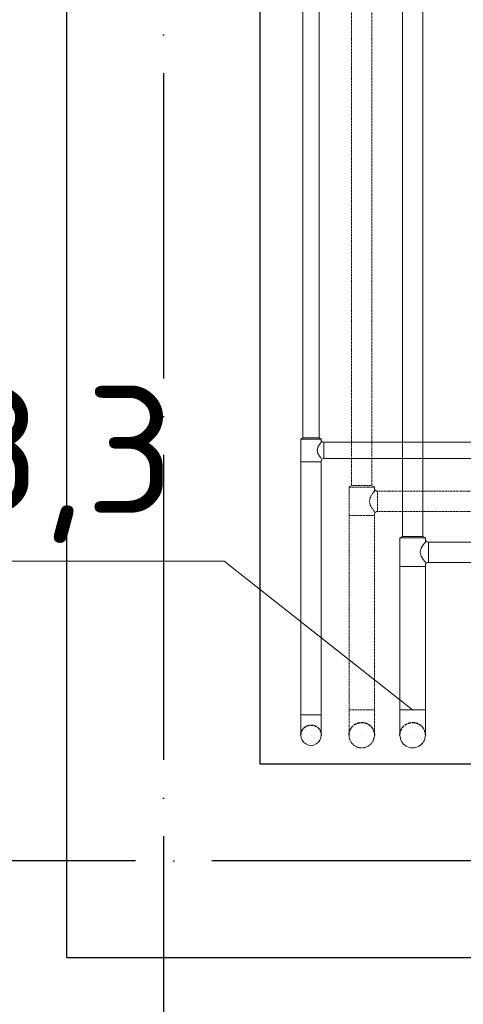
# Model space of a CAD drawing. Header units: millimetres. Extents: x 9824119 to 13672909, y -72394 to 462135.
# Tile 353 of 656: x 10226553 to 10227425, y 7380 to 9316. Entities that reach past the tile are written whole.
import ezdxf

# ---------------------------------------------------------------- set-up
doc = ezdxf.new("R2010")
doc.units = ezdxf.units.MM
for name, pattern in [('ACAD_ISO04W100', [30, 24, -3, 0, -3]), ('Hidden', [3, 2, -1]), ('UnderFloor', [7.5, 6, -1.5])]:
    doc.linetypes.add(name, pattern=pattern)
doc.layers.add('PIPE-H1', color=7, linetype='Continuous')
doc.layers.add('PIPE-H1-TEXT', color=7, linetype='Continuous')
doc.layers.add('Оси', color=1, linetype='ACAD_ISO04W100', lineweight=0)
doc.styles.add('ICOCPEUR', font='isocpeur.ttf')
doc.styles.add('ISOCPEUR', font='isocpeui.ttf')

# ---------------------------------------------------------------- blocks, each defined once
blk = doc.blocks.new('ршролрролрр')
at = {"color": 253, "lineweight": 25}
for p, q in [((1573274.1, 1328902.2), (1573274.1, 1336132.2)), ((1573654.1, 1329282.2), (1573654.1, 1335202.2)), ((1577274.1, 1329282.2), (1573654.1, 1329282.2)), ((1573274.1, 1328902.2), (1578444.1, 1328902.2))]:
    blk.add_line(p, q, dxfattribs=at)
at = {"layer": 'Оси', "color": 18, "lineweight": 25, "ltscale": 25, "true_color": 0x000000}
for p, q in [((1573464.1, 1344892.2), (1573464.1, 1325918.3)), ((1608664.1, 1329092.2), (1570284.6, 1329092.2))]:
    blk.add_line(p, q, dxfattribs=at)
blk = doc.blocks.new('*U2521')
at = {"layer": 'PIPE-H1', "color": 7, "linetype": 'Continuous', "lineweight": -3}
blk.add_line((10227125.6, 7909.2, -5987.5), (10227125.6, 7909.2, -5988.5), dxfattribs=at)
blk = doc.blocks.new('*U2522')
at = {"layer": 'PIPE-H1', "color": 7, "linetype": 'Continuous', "lineweight": -3}
for p, q in [((10227125.6, 7909.2, -277.5), (10227125.6, 7909.2, -278.5)), ((10227125.6, 7909.2, -527.5), (10227125.6, 7909.2, -528.5)), ((10227125.6, 7909.2, -777.5), (10227125.6, 7909.2, -778.5)), ((10227125.6, 7909.2, -1027.5), (10227125.6, 7909.2, -1028.5)), ((10227125.6, 7909.2, -1277.5), (10227125.6, 7909.2, -1278.5)), ((10227125.6, 7909.2, -1527.5), (10227125.6, 7909.2, -1528.5)), ((10227125.6, 7909.2, -1777.5), (10227125.6, 7909.2, -1778.5)), ((10227125.6, 7909.2, -2027.5), (10227125.6, 7909.2, -2028.5)), ((10227125.6, 7909.2, -2277.5), (10227125.6, 7909.2, -2278.5)), ((10227125.6, 7909.2, -2527.5), (10227125.6, 7909.2, -2528.5)), ((10227125.6, 7909.2, -2777.5), (10227125.6, 7909.2, -2778.5)), ((10227125.6, 7909.2, -3027.5), (10227125.6, 7909.2, -3028.5)), ((10227125.6, 7909.2, -3277.5), (10227125.6, 7909.2, -3278.5)), ((10227125.6, 7909.2, -3527.5), (10227125.6, 7909.2, -3528.5)), ((10227125.6, 7909.2, -3777.5), (10227125.6, 7909.2, -3778.5)), ((10227125.6, 7909.2, -4027.5), (10227125.6, 7909.2, -4028.5)), ((10227125.6, 7909.2, -4277.5), (10227125.6, 7909.2, -4278.5)), ((10227125.6, 7909.2, -4527.5), (10227125.6, 7909.2, -4528.5)), ((10227125.6, 7909.2, -4777.5), (10227125.6, 7909.2, -4778.5)), ((10227125.6, 7909.2, -5027.5), (10227125.6, 7909.2, -5028.5)), ((10227125.6, 7909.2, -5277.5), (10227125.6, 7909.2, -5278.5)), ((10227125.6, 7909.2, -5527.5), (10227125.6, 7909.2, -5528.5)), ((10227125.6, 7909.2, -5777.5), (10227125.6, 7909.2, -5778.5))]:
    blk.add_line(p, q, dxfattribs=at)
blk = doc.blocks.new('*U2523')
at = {"layer": 'PIPE-H1', "color": 7, "linetype": 'Continuous', "lineweight": -3}
blk.add_line((10227225.2, 7909.2, -5987.5), (10227225.2, 7909.2, -5988.5), dxfattribs=at)
blk = doc.blocks.new('*U2524')
at = {"layer": 'PIPE-H1', "color": 7, "linetype": 'Continuous', "lineweight": -3}
for p, q in [((10227225.2, 7909.2, -287.5), (10227225.2, 7909.2, -288.5)), ((10227225.2, 7909.2, -537.5), (10227225.2, 7909.2, -538.5)), ((10227225.2, 7909.2, -787.5), (10227225.2, 7909.2, -788.5)), ((10227225.2, 7909.2, -1037.5), (10227225.2, 7909.2, -1038.5)), ((10227225.2, 7909.2, -1287.5), (10227225.2, 7909.2, -1288.5)), ((10227225.2, 7909.2, -1537.5), (10227225.2, 7909.2, -1538.5)), ((10227225.2, 7909.2, -1787.5), (10227225.2, 7909.2, -1788.5)), ((10227225.2, 7909.2, -2037.5), (10227225.2, 7909.2, -2038.5)), ((10227225.2, 7909.2, -2287.5), (10227225.2, 7909.2, -2288.5)), ((10227225.2, 7909.2, -2537.5), (10227225.2, 7909.2, -2538.5)), ((10227225.2, 7909.2, -2787.5), (10227225.2, 7909.2, -2788.5)), ((10227225.2, 7909.2, -3037.5), (10227225.2, 7909.2, -3038.5)), ((10227225.2, 7909.2, -3287.5), (10227225.2, 7909.2, -3288.5)), ((10227225.2, 7909.2, -3537.5), (10227225.2, 7909.2, -3538.5)), ((10227225.2, 7909.2, -3787.5), (10227225.2, 7909.2, -3788.5)), ((10227225.2, 7909.2, -4037.5), (10227225.2, 7909.2, -4038.5)), ((10227225.2, 7909.2, -4287.5), (10227225.2, 7909.2, -4288.5)), ((10227225.2, 7909.2, -4537.5), (10227225.2, 7909.2, -4538.5)), ((10227225.2, 7909.2, -4787.5), (10227225.2, 7909.2, -4788.5)), ((10227225.2, 7909.2, -5037.5), (10227225.2, 7909.2, -5038.5)), ((10227225.2, 7909.2, -5287.5), (10227225.2, 7909.2, -5288.5)), ((10227225.2, 7909.2, -5537.5), (10227225.2, 7909.2, -5538.5)), ((10227225.2, 7909.2, -5787.5), (10227225.2, 7909.2, -5788.5))]:
    blk.add_line(p, q, dxfattribs=at)
blk = doc.blocks.new('*U2525')
at = {"layer": 'PIPE-H1', "color": 7, "linetype": 'Continuous', "lineweight": -3}
blk.add_line((10227325.3, 7909.1, -5987.5), (10227325.3, 7909.1, -5988.5), dxfattribs=at)
blk = doc.blocks.new('*U2526')
at = {"layer": 'PIPE-H1', "color": 7, "linetype": 'Continuous', "lineweight": -3}
for p, q in [((10227325.3, 7909.1, -287.5), (10227325.3, 7909.1, -288.5)), ((10227325.3, 7909.1, -537.5), (10227325.3, 7909.1, -538.5)), ((10227325.3, 7909.1, -787.5), (10227325.3, 7909.1, -788.5)), ((10227325.3, 7909.1, -1037.5), (10227325.3, 7909.1, -1038.5)), ((10227325.3, 7909.1, -1287.5), (10227325.3, 7909.1, -1288.5)), ((10227325.3, 7909.1, -1537.5), (10227325.3, 7909.1, -1538.5)), ((10227325.3, 7909.1, -1787.5), (10227325.3, 7909.1, -1788.5)), ((10227325.3, 7909.1, -2037.5), (10227325.3, 7909.1, -2038.5)), ((10227325.3, 7909.1, -2287.5), (10227325.3, 7909.1, -2288.5)), ((10227325.3, 7909.1, -2537.5), (10227325.3, 7909.1, -2538.5)), ((10227325.3, 7909.1, -2787.5), (10227325.3, 7909.1, -2788.5)), ((10227325.3, 7909.1, -3037.5), (10227325.3, 7909.1, -3038.5)), ((10227325.3, 7909.1, -3287.5), (10227325.3, 7909.1, -3288.5)), ((10227325.3, 7909.1, -3537.5), (10227325.3, 7909.1, -3538.5)), ((10227325.3, 7909.1, -3787.5), (10227325.3, 7909.1, -3788.5)), ((10227325.3, 7909.1, -4037.5), (10227325.3, 7909.1, -4038.5)), ((10227325.3, 7909.1, -4287.5), (10227325.3, 7909.1, -4288.5)), ((10227325.3, 7909.1, -4537.5), (10227325.3, 7909.1, -4538.5)), ((10227325.3, 7909.1, -4787.5), (10227325.3, 7909.1, -4788.5)), ((10227325.3, 7909.1, -5037.5), (10227325.3, 7909.1, -5038.5)), ((10227325.3, 7909.1, -5287.5), (10227325.3, 7909.1, -5288.5)), ((10227325.3, 7909.1, -5537.5), (10227325.3, 7909.1, -5538.5)), ((10227325.3, 7909.1, -5787.5), (10227325.3, 7909.1, -5788.5))]:
    blk.add_line(p, q, dxfattribs=at)
blk = doc.blocks.new('*U2992')
at = {"layer": 'PIPE-H1', "color": 82, "linetype": 'Continuous', "lineweight": 20}
for p, q in [((10227105.6, 8491.3, 12.5), (10227109.6, 8493.6, 12.5)), ((10227145.6, 8491.3, 12.5), (10227141.6, 8493.6, 12.5))]:
    blk.add_line(p, q, dxfattribs=at)
at = {"layer": 'PIPE-H1', "color": 82, "linetype": 'Continuous', "lineweight": 20, "extrusion": (0, 1, 0)}
for centre, major_axis in [((10227125.6, 8491.3, 12.5), (-20, 0)), ((10227125.6, 8493.6, 12.5), (-16, 0))]:
    blk.add_ellipse(centre, major_axis=major_axis, ratio=1, start_param=0, end_param=3.141593, dxfattribs=at)
blk = doc.blocks.new('*U2993')
at = {"layer": 'PIPE-H1-TEXT', "color": 7, "linetype": 'Continuous', "lineweight": 15}
for p, q in [((10226954.6, 8251.2, 12.5), (10225629.9, 8251.2, 12.5)), ((10227325.3, 7959.1, 12.5), (10226954.6, 8251.2, 12.5))]:
    blk.add_line(p, q, dxfattribs=at)
at = {"layer": 'PIPE-H1-TEXT', "color": 1, "linetype": 'Continuous', "lineweight": 15, "style": 'ICOCPEUR'}
blk.add_text('%%c50х8,3', height=250, dxfattribs=at).set_placement((10225698.5, 8345.5, 12.5))
blk = doc.blocks.new('*U3016')
at = {"layer": 'PIPE-H1', "color": 1, "linetype": 'Continuous', "lineweight": 20}
for p, q in [((10227300.3, 8296.9, 12.5), (10227305.3, 8299.8, 12.5)), ((10227350.3, 8296.9, 12.5), (10227345.3, 8299.8, 12.5))]:
    blk.add_line(p, q, dxfattribs=at)
at = {"layer": 'PIPE-H1', "color": 1, "linetype": 'Continuous', "lineweight": 20, "extrusion": (0, 1, 0)}
for centre, major_axis in [((10227325.3, 8296.9, 12.5), (-25, 0)), ((10227325.3, 8299.8, 12.5), (-20, 0))]:
    blk.add_ellipse(centre, major_axis=major_axis, ratio=1, start_param=0, end_param=3.141593, dxfattribs=at)
blk = doc.blocks.new('*U3017')
at = {"layer": 'PIPE-H1', "color": 5, "linetype": 'Hidden', "lineweight": 20}
for p, q in [((10227200.2, 8396.9, 12.5), (10227205.2, 8399.8, 12.5)), ((10227250.2, 8396.9, 12.5), (10227245.2, 8399.8, 12.5))]:
    blk.add_line(p, q, dxfattribs=at)
at = {"layer": 'PIPE-H1', "color": 5, "linetype": 'Hidden', "lineweight": 20, "extrusion": (0, 1, 0)}
for centre, major_axis in [((10227225.2, 8399.8, 12.5), (-20, 0)), ((10227225.2, 8396.9, 12.5), (-25, 0))]:
    blk.add_ellipse(centre, major_axis=major_axis, ratio=1, start_param=0, end_param=3.141593, dxfattribs=at)
blk = doc.blocks.new('*U3026')
at = {"layer": 'PIPE-H1', "color": 1, "linetype": 'Continuous', "lineweight": 20}
for p, q in [((10227300.3, 8240.9, 12.5), (10227300.3, 8296.9, 12.5)), ((10227349.1, 8287.4, 20.2), (10227345.9, 8283.1, 26.6)), ((10227350.3, 8288.9, 12.5), (10227349.1, 8287.4, 20.2)), ((10227350.3, 8288.9, 12.5), (10227350.3, 8296.9, 12.5)), ((10227342.1, 8276.6, 31), (10227340.3, 8268.9, 32.5)), ((10227340.3, 8268.9, 32.5), (10227342.1, 8261.3, 31)), ((10227345.9, 8283.1, 26.6), (10227342.1, 8276.6, 31)), ((10227342.1, 8261.3, 31), (10227345.9, 8254.8, 26.6)), ((10227345.9, 8254.8, 26.6), (10227349.1, 8250.5, 20.2)), ((10227349.1, 8250.5, 20.2), (10227350.3, 8248.9, 12.5)), ((10227350.3, 8240.9, 12.5), (10227350.3, 8242.9, 12.5))]:
    blk.add_line(p, q, dxfattribs=at)
blk.add_ellipse((10227356.3, 8294.9, 12.5), major_axis=(-6, 0), ratio=1, start_param=0, end_param=1.570796, dxfattribs=at)
at = {"layer": 'PIPE-H1', "color": 1, "linetype": 'Continuous', "lineweight": 20, "extrusion": (1, 0, 0)}
blk.add_ellipse((10227356.3, 8268.9, 12.5), major_axis=(0, 20), ratio=1, start_param=0, end_param=3.141593, dxfattribs=at)
at = {"layer": 'PIPE-H1', "color": 1, "linetype": 'Continuous', "lineweight": 20, "extrusion": (0, 0, -1)}
blk.add_ellipse((10227356.3, 8242.9, 12.5), major_axis=(-6, 0), ratio=1, start_param=0, end_param=1.570796, dxfattribs=at)
at = {"layer": 'PIPE-H1', "color": 1, "linetype": 'Continuous', "lineweight": 20, "extrusion": (0, 1, 0)}
blk.add_ellipse((10227325.3, 8240.9, 12.5), major_axis=(-25, 0), ratio=1, start_param=0, end_param=3.141593, dxfattribs=at)
blk = doc.blocks.new('*U3027')
at = {"layer": 'PIPE-H1', "color": 1, "linetype": 'Continuous', "lineweight": 20}
for p, q in [((10227300.3, 8240.9, 12.5), (10227300.3, 7959.1, 12.5)), ((10227350.3, 8240.9, 12.5), (10227350.3, 7959.1, 12.5))]:
    blk.add_line(p, q, dxfattribs=at)
blk = doc.blocks.new('*U3028')
at = {"layer": 'PIPE-H1', "color": 5, "linetype": 'Hidden', "lineweight": 20}
for p, q in [((10227200.2, 8340.9, 12.5), (10227200.2, 8396.9, 12.5)), ((10227245.8, 8383.1, 26.6), (10227242.1, 8376.6, 31)), ((10227249, 8387.4, 20.2), (10227245.8, 8383.1, 26.6)), ((10227250.2, 8388.9, 12.5), (10227249, 8387.4, 20.2)), ((10227250.2, 8388.9, 12.5), (10227250.2, 8396.9, 12.5)), ((10227242.1, 8376.6, 31), (10227240.2, 8368.9, 32.5)), ((10227240.2, 8368.9, 32.5), (10227242.1, 8361.3, 31)), ((10227242.1, 8361.3, 31), (10227245.8, 8354.8, 26.6)), ((10227245.8, 8354.8, 26.6), (10227249, 8350.5, 20.2)), ((10227249, 8350.5, 20.2), (10227250.2, 8348.9, 12.5)), ((10227250.2, 8340.9, 12.5), (10227250.2, 8342.9, 12.5))]:
    blk.add_line(p, q, dxfattribs=at)
blk.add_ellipse((10227256.2, 8394.9, 12.5), major_axis=(-6, 0), ratio=1, start_param=0, end_param=1.570796, dxfattribs=at)
at = {"layer": 'PIPE-H1', "color": 5, "linetype": 'Hidden', "lineweight": 20, "extrusion": (1, 0, 0)}
blk.add_ellipse((10227256.2, 8368.9, 12.5), major_axis=(0, 20), ratio=1, start_param=0, end_param=3.141593, dxfattribs=at)
at = {"layer": 'PIPE-H1', "color": 5, "linetype": 'Hidden', "lineweight": 20, "extrusion": (0, 0, -1)}
blk.add_ellipse((10227256.2, 8342.9, 12.5), major_axis=(-6, 0), ratio=1, start_param=0, end_param=1.570796, dxfattribs=at)
at = {"layer": 'PIPE-H1', "color": 5, "linetype": 'Hidden', "lineweight": 20, "extrusion": (0, 1, 0)}
blk.add_ellipse((10227225.2, 8340.9, 12.5), major_axis=(-25, 0), ratio=1, start_param=0, end_param=3.141593, dxfattribs=at)
blk = doc.blocks.new('*U3029')
at = {"layer": 'PIPE-H1', "color": 5, "linetype": 'Hidden', "lineweight": 20}
for p, q in [((10227200.2, 8340.9, 12.5), (10227200.2, 7959.2, 12.5)), ((10227250.2, 8340.9, 12.5), (10227250.2, 7959.2, 12.5))]:
    blk.add_line(p, q, dxfattribs=at)
blk = doc.blocks.new('*U3030')
at = {"layer": 'PIPE-H1', "color": 82, "linetype": 'Continuous', "lineweight": 20}
for p, q in [((10227105.6, 8446.5, 12.5), (10227105.6, 8491.3, 12.5)), ((10227142, 8480.3, 23.8), (10227139, 8475.1, 27.3)), ((10227144.6, 8483.7, 18.6), (10227142, 8480.3, 23.8)), ((10227145.6, 8484.9, 12.5), (10227144.6, 8483.7, 18.6)), ((10227145.6, 8484.9, 12.5), (10227145.6, 8491.3, 12.5)), ((10227139, 8475.1, 27.3), (10227137.6, 8468.9, 28.5)), ((10227137.6, 8468.9, 28.5), (10227139, 8462.8, 27.3)), ((10227139, 8462.8, 27.3), (10227142, 8457.6, 23.8)), ((10227142, 8457.6, 23.8), (10227144.6, 8454.2, 18.6)), ((10227144.6, 8454.2, 18.6), (10227145.6, 8452.9, 12.5)), ((10227145.6, 8446.5, 12.5), (10227145.6, 8448.1, 12.5))]:
    blk.add_line(p, q, dxfattribs=at)
blk.add_ellipse((10227150.4, 8489.7, 12.5), major_axis=(-4.8, 0), ratio=1, start_param=0, end_param=1.570796, dxfattribs=at)
at = {"layer": 'PIPE-H1', "color": 82, "linetype": 'Continuous', "lineweight": 20, "extrusion": (1, 0, 0)}
blk.add_ellipse((10227150.4, 8468.9, 12.5), major_axis=(0, 16), ratio=1, start_param=0, end_param=3.141593, dxfattribs=at)
at = {"layer": 'PIPE-H1', "color": 82, "linetype": 'Continuous', "lineweight": 20, "extrusion": (0, 1, 0)}
blk.add_ellipse((10227125.6, 8446.5, 12.5), major_axis=(-20, 0), ratio=1, start_param=0, end_param=3.141593, dxfattribs=at)
at = {"layer": 'PIPE-H1', "color": 82, "linetype": 'Continuous', "lineweight": 20, "extrusion": (0, 0, -1)}
blk.add_ellipse((10227150.4, 8448.1, 12.5), major_axis=(-4.8, 0), ratio=1, start_param=0, end_param=1.570796, dxfattribs=at)
blk = doc.blocks.new('*U3031')
at = {"layer": 'PIPE-H1', "color": 82, "linetype": 'Continuous', "lineweight": 20}
for p, q in [((10227105.6, 8446.5, 12.5), (10227105.6, 7949.2, 12.5)), ((10227145.6, 8446.5, 12.5), (10227145.6, 7949.2, 12.5))]:
    blk.add_line(p, q, dxfattribs=at)
blk = doc.blocks.new('*U3033')
at = {"layer": 'PIPE-H1', "color": 1, "linetype": 'Continuous', "lineweight": 20}
for p, q in [((10227305.3, 16331, 12.5), (10227305.3, 8299.8, 12.5)), ((10227345.3, 16331, 12.5), (10227345.3, 8299.8, 12.5))]:
    blk.add_line(p, q, dxfattribs=at)
blk = doc.blocks.new('*U3035')
at = {"layer": 'PIPE-H1', "color": 5, "linetype": 'Hidden', "lineweight": 20}
for p, q in [((10227205.2, 16431, 12.5), (10227205.2, 8399.8, 12.5)), ((10227245.2, 16431, 12.5), (10227245.2, 8399.8, 12.5))]:
    blk.add_line(p, q, dxfattribs=at)
blk = doc.blocks.new('*U3037')
at = {"layer": 'PIPE-H1', "color": 82, "linetype": 'Continuous', "lineweight": 20}
for p, q in [((10227109.6, 16531.1, 12.5), (10227109.6, 8493.6, 12.5)), ((10227141.6, 16531.1, 12.5), (10227141.6, 8493.6, 12.5))]:
    blk.add_line(p, q, dxfattribs=at)
blk = doc.blocks.new('*U3038')
at = {"layer": 'PIPE-H1', "color": 1, "linetype": 'Continuous', "lineweight": 20, "extrusion": (0, 1, 0)}
blk.add_ellipse((10227325.3, 7959.1, 12.5), major_axis=(-25, 0), ratio=1, start_param=0, end_param=3.141593, dxfattribs=at)
at = {"layer": 'PIPE-H1', "color": 1, "linetype": 'Continuous', "lineweight": 20, "extrusion": (1, 0, 0)}
for centre in [(10227300.3, 7959.1, -37.5), (10227350.3, 7959.1, -37.5)]:
    blk.add_ellipse(centre, major_axis=(0, 0, 50), ratio=1, start_param=0, end_param=1.570796, dxfattribs=at)
at = {"layer": 'PIPE-H1', "color": 1, "linetype": 'UnderFloor', "lineweight": -3, "extrusion": (0, 0, -1)}
blk.add_ellipse((10227325.3, 7909.1, -37.5), major_axis=(-25, 0), ratio=1, start_param=0, end_param=3.141593, dxfattribs=at)
at = {"layer": 'PIPE-H1', "color": 1, "linetype": 'Continuous', "lineweight": 20, "extrusion": (0, 0, -1)}
blk.add_ellipse((10227325.3, 7909.1, -37.5), major_axis=(25, 0), ratio=1, start_param=0, end_param=3.141593, dxfattribs=at)
blk = doc.blocks.new('*U3040')
at = {"layer": 'PIPE-H1', "color": 5, "linetype": 'Hidden', "lineweight": 20, "extrusion": (0, 1, 0)}
blk.add_ellipse((10227225.2, 7959.2, 12.5), major_axis=(-25, 0), ratio=1, start_param=0, end_param=3.141593, dxfattribs=at)
at = {"layer": 'PIPE-H1', "color": 5, "linetype": 'Hidden', "lineweight": 20, "extrusion": (1, 0, 0)}
for centre in [(10227200.2, 7959.2, -37.5), (10227250.2, 7959.2, -37.5)]:
    blk.add_ellipse(centre, major_axis=(0, 0, 50), ratio=1, start_param=0, end_param=1.570796, dxfattribs=at)
at = {"layer": 'PIPE-H1', "color": 1, "linetype": 'UnderFloor', "lineweight": -3, "extrusion": (0, 0, -1)}
blk.add_ellipse((10227225.2, 7909.2, -37.5), major_axis=(-25, 0), ratio=1, start_param=0, end_param=3.141593, dxfattribs=at)
at = {"layer": 'PIPE-H1', "color": 5, "linetype": 'Hidden', "lineweight": 20, "extrusion": (0, 0, -1)}
blk.add_ellipse((10227225.2, 7909.2, -37.5), major_axis=(25, 0), ratio=1, start_param=0, end_param=3.141593, dxfattribs=at)
blk = doc.blocks.new('*U3042')
at = {"layer": 'PIPE-H1', "color": 82, "linetype": 'Continuous', "lineweight": 20, "extrusion": (0, 1, 0)}
blk.add_ellipse((10227125.6, 7949.2, 12.5), major_axis=(-20, 0), ratio=1, start_param=0, end_param=3.141593, dxfattribs=at)
at = {"layer": 'PIPE-H1', "color": 82, "linetype": 'Continuous', "lineweight": 20, "extrusion": (1, 0, 0)}
for centre in [(10227105.6, 7949.2, -27.5), (10227145.6, 7949.2, -27.5)]:
    blk.add_ellipse(centre, major_axis=(0, 0, 40), ratio=1, start_param=0, end_param=1.570796, dxfattribs=at)
at = {"layer": 'PIPE-H1', "color": 1, "linetype": 'UnderFloor', "lineweight": -3, "extrusion": (0, 0, -1)}
blk.add_ellipse((10227125.6, 7909.2, -27.5), major_axis=(-20, 0), ratio=1, start_param=0, end_param=3.141593, dxfattribs=at)
at = {"layer": 'PIPE-H1', "color": 82, "linetype": 'Continuous', "lineweight": 20, "extrusion": (0, 0, -1)}
blk.add_ellipse((10227125.6, 7909.2, -27.5), major_axis=(20, 0), ratio=1, start_param=0, end_param=3.141593, dxfattribs=at)
blk = doc.blocks.new('*U3045')
at = {"layer": 'PIPE-H1', "color": 82, "linetype": 'Continuous', "lineweight": 20}
for p, q in [((10232072.8, 8484.9, 12.5), (10227150.4, 8484.9, 12.5)), ((10232072.8, 8452.9, 12.5), (10227150.4, 8452.9, 12.5))]:
    blk.add_line(p, q, dxfattribs=at)
blk = doc.blocks.new('*U3368')
at = {"layer": 'PIPE-H1', "color": 5, "linetype": 'Hidden', "lineweight": 20}
for p, q in [((10227462.5, 8388.9, 12.5), (10227256.2, 8388.9, 12.5)), ((10227462.5, 8348.9, 12.5), (10227256.2, 8348.9, 12.5))]:
    blk.add_line(p, q, dxfattribs=at)
blk = doc.blocks.new('*U3373')
at = {"layer": 'PIPE-H1', "color": 1, "linetype": 'Continuous', "lineweight": 20}
for p, q in [((10228548.5, 8288.9, 12.5), (10227356.3, 8288.9, 12.5)), ((10228548.5, 8248.9, 12.5), (10227356.3, 8248.9, 12.5))]:
    blk.add_line(p, q, dxfattribs=at)

msp = doc.modelspace()

# ---------------------------------------------------------------- block references
msp.add_blockref('ршролрролрр', (8653371.2, -1321429.7))
at = {"layer": 'PIPE-H1'}
for name in ['*U3037', '*U3035', '*U3033', '*U2992', '*U3030', '*U3045', '*U3031', '*U3017', '*U3028', '*U3368', '*U3029', '*U3016', '*U3026', '*U3373', '*U3027', '*U3040', '*U3038', '*U3042', '*U2521', '*U2522', '*U2523', '*U2524', '*U2525', '*U2526']:
    msp.add_blockref(name, (0, 0), dxfattribs=at)
at = {"layer": 'PIPE-H1-TEXT'}
msp.add_blockref('*U2993', (0, 0), dxfattribs=at)

# ---------------------------------------------------------------- texts
at = {"char_height": 300, "attachment_point": 1, "style": 'ISOCPEUR'}
for s, insert, width in [('\\pi13638.10589;{\\fISOCPEUR|b0|i0|c204|p34;\\H1.66667x;\\L\\C7;\\P\\pi10874.35036;\\H1.1x;Общие указания\\l\\P\\pi13638.10589;\\P\\pi-900,l1200,t1200;\\H0.72727x;1.^IПроект выполнен на основании задания заказчика и задания на проектирование архитектурно-строительных чертежей.\\P2.^IПроект соответствует действующим нормам :\\P\\pl900,t900;\\fSymbol|b0|i0|c2|p18;·^I\\fISOCPEUR|b0|i0|c204|p34;КМК 2. 04.05-97* "Отопление, вентиляция и кондиционирование воздуха".\\P\\fSymbol|b0|i0|c2|p18;·^I\\fISOCPEUR|b0|i0|c204|p34;ШНК 2.08.02-09* "Общественные здания и сооружение" \\P\\fSymbol|b0|i0|c2|p18;·^I\\fISOCPEUR|b0|i0|c204|p34;КМК 2.01.01-94 "Климатические и физико-геологические данные для проектирования".\\P\\fSymbol|b0|i0|c2|p18;·^I\\fISOCPEUR|b0|i0|c204|p34;КМК 2.01.04-97* "Строительная теплотехника".\\P\\fSymbol|b0|i0|c2|p18;·^I\\fISOCPEUR|b0|i0|c204|p34;ГОСТ 21.602-2003 "Правила выполнения рабочей документации отопления, вентиляции и кондиционирования".\\P\\fSymbol|b0|i0|c2|p18;·^I\\fISOCPEUR|b0|i0|c204|p34;ШНК \\fISOCPEUR|b0|i0|c186|p34;2.01.02-04\\fISOCPEUR|b0|i0|c204|p34; - \\fISOCPEUR|b0|i0|c186|p34;"\\fISOCPEUR|b0|i0|c204|p34;Пожарная безопасность зданий и сооружений\\fISOCPEUR|b0|i0|c186|p34;"\\fISOCPEUR|b0|i0|c204|p34;;\\P\\pl1200,t1200;3.^I  Расчетные параметры наружного воздуха для проектирования отопления, вентиляции и кондиционирования воздуха приняты по КМК 2.01.01-94.\\P\\pi-300,l300,tz;      Для проектирования отопления, вентиляции и кондиционирования воздуха: \\P\\pl1500,t1500;-^IХолодный  период  года Тн\\fISOCPEUR|b0|i0|c186|p34;=-14.0°C\\fISOCPEUR|b0|i0|c204|p34;; I=-12,4 кДж/кг (Парам. Б);\\P-^IТеплый  период  года Тн=33°C; I=55,7 кДж/кг  (Парам. А);\\P-^IТеплый  период  года Тн=37,5°C; I=65,2 кДж/кг (Парам. Б);\\P-^IСкорость ветра  - V=1,6 м/сек - холодный период;\\P-^IСкорость ветра  - V=1,9 м/сек - теплый  период;\\P-^IПродолжительность отопительного периода  Zот.пер.=129суток;\\P-^IСредняя температура отопительного периода  tот.пер.=2,7°C;\\P-^IБарометрическое давление в районе строительства Рбар=950 Гпа.\\P\\pi600,l0,tz;\\P\\pi11458.1097;\\LТЕПЛОСНАБЖЕНИЕ\\P\\pi13638.10589;\\l\\P\\pi0;\\C0;В качестве источника тепла выбран установленный во дворе здания тепловой насос, рассчитанный на работу в температурном режиме 40–30 °C.^J^JСистема отопления спроектирована как двухтрубная, в ней используются напольный фанкойл.\\P^JОсновным источником тепла является тепловой насос. \\P^JОсновное охлаждение осуществляется с помощью\\Pтепловых насосов. Для отвода конденсата, образующегося в фанкойлах, предусмотрены дренажные трубы. Основные водосточные и обратные трубы выполнены из полипропилена. \\P\\pi600;^JОсновные подающие и обратные трубы выполнены из полипропилена. Слив воды из системы осуществляется через регулировочный узел. Для снижения теплопотерь через трубы выполнены работы по теплоизоляции.\\C7; \\P\\pi12278.10827;\\LОТОПЛЕНИЕ\\l\\P\\pi0;  Для достижения  комфортных условий в зимнее время и компенсации теплопотерь в помещениях установлены \\C0;фанкойл\\C7;ы обеспечивающие в помещениях нормируемую температуру воздуха:\\P\\pi-300,l1500,t1500;-^IКабинет врача +20°C.\\P-^IЗал       +22°C.\\P-^IФизиотерапия     +21°C.\\P\\pi0,l0,tz;   На каждом приборе предусматривается устанавка термостатического клапана и запорного крана. Рекомендуется применить трубопроводы стабильные полипропиленовые. Система теплоснабжения \\C0;фанкойл\\C7;ов двухтрубная с принудительной циркуляцией, горизонтальная. Удаление воздуха осуществляется из воздухоспускных кранов установленных в \\C0;фанкойл\\C7;ах. Все монтажные и наладочные работы проводить в соответствии с нормативными документами и инструкциям фирм-изготовителя.}', (9986122.2, 27067.1), 27276.212), ('{\\fISOCPEUR|b0|i0|c204|p34;\\C7;^I\\A1;\\L\\P\\pi10515.36534;\\H1.33333x;ВЕНТИЛЯЦИЯ\\P\\pi0;\\l^IВ здании предусмотрена приточно-вытяжная вентиляция с естественным и \\Pмеханическим побуждением, для функционально различных и конструктивно раздельных групп \\Pпомещений.   ^I  \\P^IТакже предусматривается естественная вентиляция с удалением и поступлением воздуха через окна и двери.\\P^IУдаление воздуха из помещений производится с помощью вытяжных решеток.\\P^IМатериал воздуховодов - тонколистовая оцинкованная сталь по ГОСТ 14918-80.\\P^IВоздуховоды систем вытяжной вентиляции выполняются класса "Н" (нормально плотный).\\P^IМонтаж систем вентиляции выполнить в соответствии с \\A0;КМК 3.05.01.-9\\A1;7\\P\\A0;\\L\\P\\pi12075.36144;\\P\\pi7995.37164;ПРИМЕЧАНИЯ (ТЕПЛОСНАБЖЕНИЕ)\\P\\pi-900,l900,t900;\\l1.^IЧертеж читать совместно со спецификацией и с другими разделами проекта.\\P2.^IМонтаж оборудования и трубопроводов производить в соответствии с местными \\P\\pi0;действующими нормами и правилами, и требованиями завода-изготовителя оборудования.\\P\\pi-900;3.^IТрубопроводы системы теплоснабжения радиаторов приняты полипропиленовыми.\\P4.^IНа планах и схемах указаны наружный диаметр и толщина стенки полипропиленовых \\P\\pi0;трубопроводов.\\P\\pi-900;5.^IПриборы и трубопроводы нанесены условно.\\P6.^IУклон трубопроводов выполнить согласно схемам в сторону ближайшего вертикального \\P\\pi0;стояка.\\P\\pi-900;7.^IВсе отметки указаны от уровня пола этажа. \\P8.^IКрепить трубу в штробе каждые 2 метра.\\P9.^IТрубопроводы отопления, прокладываемые в полу покрыть трубчатой тепловой изоляцией \\P\\pi0;из вспученного полителена "Isocom" толщиной 9 мм.\\P\\pi-900;10.^IДиаметры запорно-регулирующей арматуры и фильтров соответствуют диаметру \\P\\pi0;трубопроводов, если не указано иное.\\P\\pi3390,l600,tz;\\P\\pi5455.37799,l0;\\LПРИМЕЧАНИЯ (ВЕНТИЛЯЦИЯ И КОНДИЦИОНИРОВАНИЕ)\\l\\P\\pi-900,l900,t900;1.^IВентиляционные системы показаны условно.\\P2.^IЧертеж читать совместно со спецификацией и остальными разделами проекта \\P3.^IВсе неплотности при пересечении инженерными коммуникациями огнестойких стен, \\P\\pi0;перекрытий и перегородок заделать материалами, соответствующими по степени \\Pогнестойкости пересекаемым ограждениям.\\P\\pi-900;4.^IВ сан-узлах двери не оборудованные переточными решетками, предусмотреть с \\P\\pi0;подрезкой дверного полотна, высота щели не менее 20 мм. Если конструкция дверей не \\Pпозволяет предусмотреть щели в нижней части, то необходимо выполнить установку \\Pжалюзийной решетки в нижней половине двери.\\P\\pi-900;5.^IРазместить все приборы для измерения температуры, давления и скорости потока в \\P\\pi0;доступных местах с прямыми секциями труб или воздуховодов наверху или внизу, \\Pсогласно рекомендациям завода изготовителя для точности показаний.\\P\\pi-900;6.^IУстановить расположение диффузоров, отдушин и вентиляционных решеток согласно \\P\\pi0;архитектурным планам потолка, освещения и другим деталям/узлам потолка и \\Pвыполнить незначительные изменения для обеспечения соответствия.\\P\\pi-900;7.^IМонтаж оборудования выполнить в соответствии с местными нормами и правилами, а \\P\\pi0;так же требованиями завода-изготовителя оборудования \\P\\pi-900;8.^IВсе отметки оборудований даны от пола этажа.\\P}', (10015733.6, 26003.4), 24350.724)]:
    msp.add_mtext(s, dxfattribs=dict(at, insert=insert, width=width))

doc.saveas('drawing.dxf')
